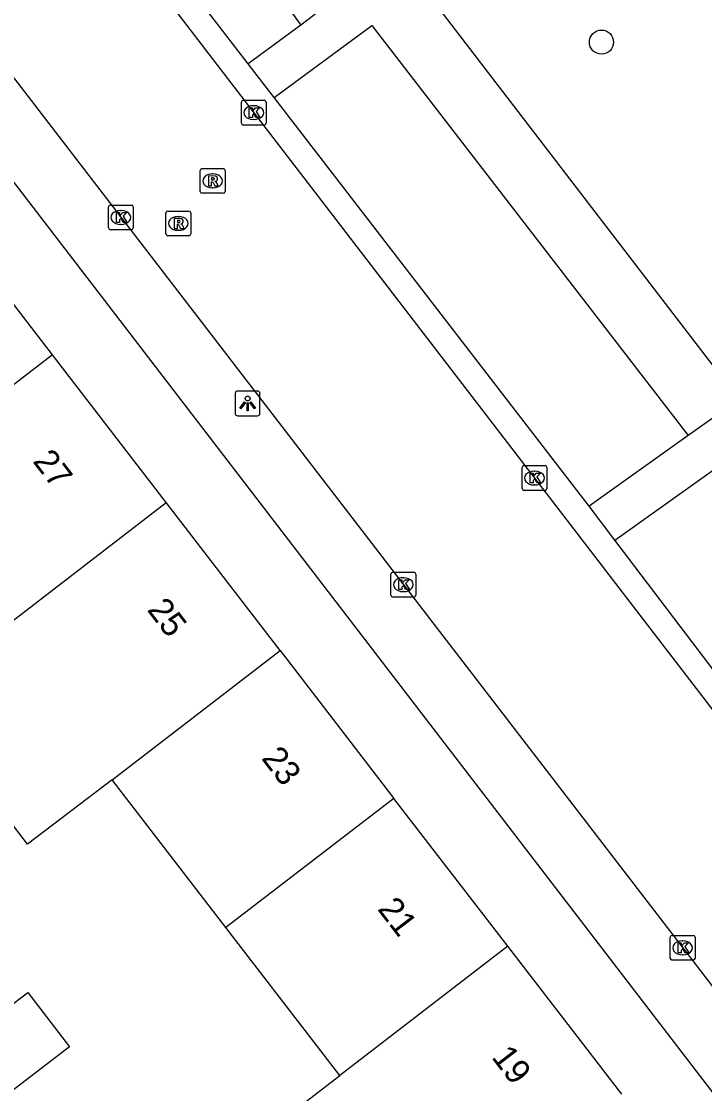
# Model space of a CAD drawing. Extents: x 159353 to 160616, y 385893 to 387321.
# Drawn here: x 160292.62 to 160320.21, y 386621.93 to 386665.26 of the extents above; entities that cross this region are included whole.
import ezdxf

# ---------------------------------------------------------------- set-up
doc = ezdxf.new("R2010")
doc.units = 0
for name, color, linetype in [('IMGEO_Boom', 7, 'Continuous'), ('IMGEO_Groenvoorziening', 7, 'Continuous'), ('IMGEO_Haag', 7, 'Continuous'), ('IMGEO_Kolk', 7, 'Continuous'), ('IMGEO_Lichtpunt', 7, 'Continuous'), ('IMGEO_Pand', 7, 'Continuous'), ('IMGEO_Pand_nummerreeks', 7, 'Continuous'), ('IMGEO_Rijbaan_lokaal_open', 7, 'Continuous'), ('IMGEO_Rioolput', 7, 'Continuous'), ('IMGEO_Voetpad_halfverhard', 7, 'Continuous'), ('IMGEO_Voetpad_open', 7, 'Continuous')]:
    doc.layers.add(name, color=color, linetype=linetype)

msp = doc.modelspace()

# ---------------------------------------------------------------- linework, layer by layer
at = {"layer": 'IMGEO_Boom'}
msp.add_circle((160316.046, 386664.422), 0.489, dxfattribs=at)
at = {"layer": 'IMGEO_Groenvoorziening'}
msp.add_lwpolyline([(160293.804, 386673.91), (160296.222, 386675.772), (160303.901, 386665.103)], dxfattribs=at)
at = {"layer": 'IMGEO_Haag'}
for points in [[(160321.615, 386649.982), (160307.748, 386668.055), (160303.901, 386665.103)], [(160303.901, 386665.103), (160301.781, 386663.547)], [(160302.826, 386662.19), (160306.777, 386665.089), (160319.555, 386648.519)]]:
    msp.add_lwpolyline(points, dxfattribs=at)
at = {"layer": 'IMGEO_Kolk'}
for p, q in [((160301.5, 386661.146), (160301.5, 386661.998)), ((160301.575, 386662.072), (160302.427, 386662.072)), ((160302.501, 386661.998), (160302.501, 386661.146)), ((160301.988, 386661.852), (160302.013, 386661.852)), ((160302.011, 386661.292), (160301.986, 386661.292)), ((160302.427, 386661.072), (160301.575, 386661.072)), ((160296.133, 386656.911), (160296.133, 386657.763)), ((160296.208, 386657.837), (160297.06, 386657.837)), ((160297.134, 386657.763), (160297.134, 386656.911)), ((160296.621, 386657.617), (160296.646, 386657.617)), ((160297.06, 386656.837), (160296.208, 386656.837)), ((160296.644, 386657.057), (160296.619, 386657.057)), ((160312.916, 386647.304), (160313.768, 386647.304)), ((160312.841, 386646.378), (160312.841, 386647.23)), ((160313.329, 386647.084), (160313.354, 386647.084)), ((160313.842, 386647.23), (160313.842, 386646.378)), ((160313.352, 386646.524), (160313.327, 386646.524)), ((160313.768, 386646.304), (160312.916, 386646.304)), ((160307.618, 386642.994), (160308.47, 386642.994)), ((160307.543, 386642.068), (160307.543, 386642.92)), ((160308.031, 386642.774), (160308.056, 386642.774)), ((160308.544, 386642.92), (160308.544, 386642.068)), ((160308.054, 386642.214), (160308.029, 386642.214)), ((160308.47, 386641.994), (160307.618, 386641.994)), ((160318.825, 386627.392), (160318.825, 386628.244)), ((160318.9, 386628.318), (160319.752, 386628.318)), ((160319.826, 386628.244), (160319.826, 386627.392)), ((160319.313, 386628.098), (160319.338, 386628.098)), ((160319.336, 386627.538), (160319.311, 386627.538)), ((160319.752, 386627.318), (160318.9, 386627.318))]:
    msp.add_line(p, q, dxfattribs=at)
for points in [[(160301.5, 386661.146), (160301.5, 386661.998)], [(160301.575, 386662.072), (160302.427, 386662.072)], [(160302.501, 386661.998), (160302.501, 386661.146)], [(160301.821, 386661.772), (160301.944, 386661.772), (160301.944, 386661.621), (160302.074, 386661.772), (160302.238, 386661.772), (160302.092, 386661.621), (160302.245, 386661.372), (160302.093, 386661.372), (160302.008, 386661.536), (160301.944, 386661.469), (160301.944, 386661.372), (160301.821, 386661.372), (160301.821, 386661.772)], [(160302.427, 386661.072), (160301.575, 386661.072)], [(160296.133, 386656.911), (160296.133, 386657.763)], [(160296.208, 386657.837), (160297.06, 386657.837)], [(160297.134, 386657.763), (160297.134, 386656.911)], [(160296.454, 386657.537), (160296.577, 386657.537), (160296.577, 386657.386), (160296.707, 386657.537), (160296.871, 386657.537), (160296.725, 386657.386), (160296.878, 386657.137), (160296.726, 386657.137), (160296.641, 386657.301), (160296.577, 386657.234), (160296.577, 386657.137), (160296.454, 386657.137), (160296.454, 386657.537)], [(160297.06, 386656.837), (160296.208, 386656.837)], [(160312.916, 386647.304), (160313.768, 386647.304)], [(160312.841, 386646.378), (160312.841, 386647.23)], [(160313.162, 386647.004), (160313.285, 386647.004), (160313.285, 386646.853), (160313.415, 386647.004), (160313.579, 386647.004), (160313.433, 386646.853), (160313.586, 386646.604), (160313.434, 386646.604), (160313.349, 386646.768), (160313.285, 386646.701), (160313.285, 386646.604), (160313.162, 386646.604), (160313.162, 386647.004)], [(160313.842, 386647.23), (160313.842, 386646.378)], [(160313.768, 386646.304), (160312.916, 386646.304)], [(160307.618, 386642.994), (160308.47, 386642.994)], [(160307.543, 386642.068), (160307.543, 386642.92)], [(160307.864, 386642.694), (160307.987, 386642.694), (160307.987, 386642.543), (160308.117, 386642.694), (160308.281, 386642.694), (160308.135, 386642.543), (160308.288, 386642.294), (160308.136, 386642.294), (160308.051, 386642.458), (160307.987, 386642.391), (160307.987, 386642.294), (160307.864, 386642.294), (160307.864, 386642.694)], [(160308.544, 386642.92), (160308.544, 386642.068)], [(160308.47, 386641.994), (160307.618, 386641.994)], [(160318.825, 386627.392), (160318.825, 386628.244)], [(160318.9, 386628.318), (160319.752, 386628.318)], [(160319.826, 386628.244), (160319.826, 386627.392)], [(160319.146, 386628.018), (160319.269, 386628.018), (160319.269, 386627.867), (160319.399, 386628.018), (160319.563, 386628.018), (160319.417, 386627.867), (160319.57, 386627.618), (160319.418, 386627.618), (160319.333, 386627.782), (160319.269, 386627.715), (160319.269, 386627.618), (160319.146, 386627.618), (160319.146, 386628.018)], [(160319.752, 386627.318), (160318.9, 386627.318)]]:
    msp.add_lwpolyline(points, dxfattribs=at)
for centre, start, end in [((160301.577, 386661.996), 91.552, 178.448), ((160301.577, 386661.996), 91.552, 178.448), ((160302.425, 386661.996), 1.552, 88.448), ((160302.425, 386661.996), 1.552, 88.448), ((160301.577, 386661.148), 181.552, 268.448), ((160301.577, 386661.148), 181.552, 268.448), ((160302.425, 386661.148), 271.552, 358.448), ((160302.425, 386661.148), 271.552, 358.448), ((160296.21, 386657.761), 91.552, 178.448), ((160296.21, 386657.761), 91.552, 178.448), ((160297.058, 386657.761), 1.552, 88.448), ((160297.058, 386657.761), 1.552, 88.448), ((160296.21, 386656.913), 181.552, 268.448), ((160296.21, 386656.913), 181.552, 268.448), ((160297.058, 386656.913), 271.552, 358.448), ((160297.058, 386656.913), 271.552, 358.448), ((160312.918, 386647.228), 91.552, 178.448), ((160312.918, 386647.228), 91.552, 178.448), ((160313.766, 386647.228), 1.552, 88.448), ((160313.766, 386647.228), 1.552, 88.448), ((160312.918, 386646.38), 181.552, 268.448), ((160312.918, 386646.38), 181.552, 268.448), ((160313.766, 386646.38), 271.552, 358.448), ((160313.766, 386646.38), 271.552, 358.448), ((160307.62, 386642.918), 91.552, 178.448), ((160307.62, 386642.918), 91.552, 178.448), ((160308.468, 386642.918), 1.552, 88.448), ((160308.468, 386642.918), 1.552, 88.448), ((160307.62, 386642.07), 181.552, 268.448), ((160307.62, 386642.07), 181.552, 268.448), ((160308.468, 386642.07), 271.552, 358.448), ((160308.468, 386642.07), 271.552, 358.448), ((160318.902, 386628.242), 91.552, 178.448), ((160318.902, 386628.242), 91.552, 178.448), ((160319.75, 386628.242), 1.552, 88.448), ((160319.75, 386628.242), 1.552, 88.448), ((160318.902, 386627.394), 181.552, 268.448), ((160318.902, 386627.394), 181.552, 268.448), ((160319.75, 386627.394), 271.552, 358.448), ((160319.75, 386627.394), 271.552, 358.448)]:
    msp.add_arc(centre, 0.0765, start, end, dxfattribs=at)
for centre, major_axis, ratio, start_param, end_param in [((160301.987, 386661.572), (-0.387, 0.002), 0.722429, 4.712389, 7.853982), ((160302.012, 386661.572), (-0.39, 0.002), 0.717154, 1.570796, 4.712389), ((160296.62, 386657.337), (-0.387, 0.002), 0.722429, 4.712389, 7.853982), ((160296.645, 386657.337), (-0.39, 0.002), 0.717154, 1.570796, 4.712389), ((160313.328, 386646.804), (-0.387, 0.002), 0.722429, 4.712389, 7.853982), ((160313.353, 386646.804), (-0.39, 0.002), 0.717154, 1.570796, 4.712389), ((160308.03, 386642.494), (-0.387, 0.002), 0.722429, 4.712389, 7.853982), ((160308.055, 386642.494), (-0.39, 0.002), 0.717154, 1.570796, 4.712389), ((160319.312, 386627.818), (-0.387, 0.002), 0.722429, 4.712389, 7.853982), ((160319.337, 386627.818), (-0.39, 0.002), 0.717154, 1.570796, 4.712389)]:
    msp.add_ellipse(centre, major_axis=major_axis, ratio=ratio, start_param=start_param, end_param=end_param, dxfattribs=at)
at = {"layer": 'IMGEO_Lichtpunt'}
for p, q in [((160302.156, 386650.317), (160301.348, 386650.317)), ((160302.156, 386650.317), (160301.348, 386650.317)), ((160301.254, 386650.222), (160301.254, 386649.415)), ((160301.254, 386650.222), (160301.254, 386649.415)), ((160302.25, 386649.415), (160302.25, 386650.222)), ((160302.25, 386649.415), (160302.25, 386650.222)), ((160301.348, 386649.321), (160302.156, 386649.321)), ((160301.348, 386649.321), (160302.156, 386649.321))]:
    msp.add_line(p, q, dxfattribs=at)
for points in [[(160301.628, 386649.886), (160301.667, 386649.858), (160301.479, 386649.596), (160301.441, 386649.623), (160301.628, 386649.886)], [(160301.84, 386649.858), (160301.878, 386649.885), (160302.065, 386649.623), (160302.026, 386649.595), (160301.84, 386649.858)], [(160301.73, 386649.838), (160301.777, 386649.838), (160301.777, 386649.516), (160301.73, 386649.516), (160301.73, 386649.838)]]:
    msp.add_lwpolyline(points, dxfattribs=at)
msp.add_circle((160301.753, 386650.02), 0.0994, dxfattribs=at)
for centre, start, end in [((160301.348, 386650.222), 90, 180), ((160301.348, 386650.222), 90, 180), ((160302.156, 386650.222), 0, 90), ((160302.156, 386650.222), 0, 90), ((160301.348, 386649.415), 180, 270), ((160301.348, 386649.415), 180, 270), ((160302.156, 386649.415), 270, 0), ((160302.156, 386649.415), 270, 360)]:
    msp.add_arc(centre, 0.0946, start, end, dxfattribs=at)
at = {"layer": 'IMGEO_Pand'}
for points in [[(160293.864, 386651.786), (160289.265, 386657.763)], [(160293.864, 386651.786), (160287.077, 386646.562)], [(160298.464, 386645.809), (160293.864, 386651.786)], [(160288.277, 386637.97), (160298.464, 386645.809)], [(160303.064, 386639.832), (160298.464, 386645.809)], [(160296.276, 386634.609), (160303.064, 386639.832)], [(160303.064, 386639.832), (160307.663, 386633.855)], [(160296.276, 386634.609), (160292.866, 386632.008), (160288.277, 386637.97)], [(160300.876, 386628.632), (160296.276, 386634.609)], [(160307.663, 386633.855), (160300.876, 386628.632)], [(160312.263, 386627.878), (160307.663, 386633.855)], [(160305.476, 386622.655), (160300.876, 386628.632)], [(160312.263, 386627.878), (160305.476, 386622.655)], [(160316.863, 386621.901), (160312.263, 386627.878)], [(160289.913, 386623.758), (160292.872, 386626.014), (160294.552, 386623.811), (160291.593, 386621.555)], [(160299.096, 386611.588), (160305.929, 386616.847), (160302.954, 386620.714), (160305.476, 386622.655)]]:
    msp.add_lwpolyline(points, dxfattribs=at)
at = {"layer": 'IMGEO_Rijbaan_lokaal_open'}
for points in [[(160294.587, 386671.245), (160301.075, 386662.777), (160324.964, 386631.67)], [(160289.146, 386667.091), (160297.299, 386656.471), (160319.91, 386627.059), (160325.603, 386619.624)]]:
    msp.add_lwpolyline(points, dxfattribs=at)
at = {"layer": 'IMGEO_Rioolput'}
for p, q in [((160299.839, 386658.387), (160299.839, 386659.239)), ((160299.914, 386659.313), (160300.766, 386659.313)), ((160300.327, 386659.093), (160300.352, 386659.093)), ((160300.84, 386659.239), (160300.84, 386658.387)), ((160300.35, 386658.533), (160300.325, 386658.533)), ((160300.766, 386658.313), (160299.914, 386658.313)), ((160298.453, 386656.67), (160298.453, 386657.522)), ((160298.528, 386657.596), (160299.38, 386657.596)), ((160298.941, 386657.376), (160298.966, 386657.376)), ((160299.454, 386657.522), (160299.454, 386656.67)), ((160298.964, 386656.816), (160298.939, 386656.816)), ((160299.38, 386656.596), (160298.528, 386656.596))]:
    msp.add_line(p, q, dxfattribs=at)
for points in [[(160299.839, 386658.387), (160299.839, 386659.239)], [(160299.914, 386659.313), (160300.766, 386659.313)], [(160300.428, 386659.011), (160300.176, 386659.013), (160300.176, 386658.613)], [(160300.84, 386659.239), (160300.84, 386658.387)], [(160300.176, 386658.613), (160300.3, 386658.613), (160300.3, 386658.775), (160300.311, 386658.775)], [(160300.354, 386658.932), (160300.3, 386658.932), (160300.3, 386658.851)], [(160300.3, 386658.851), (160300.352, 386658.851)], [(160300.358, 386658.746), (160300.429, 386658.613), (160300.569, 386658.613), (160300.504, 386658.739)], [(160300.766, 386658.313), (160299.914, 386658.313)], [(160298.453, 386656.67), (160298.453, 386657.522)], [(160298.528, 386657.596), (160299.38, 386657.596)], [(160299.042, 386657.294), (160298.79, 386657.296), (160298.79, 386656.896)], [(160299.454, 386657.522), (160299.454, 386656.67)], [(160298.79, 386656.896), (160298.914, 386656.896), (160298.914, 386657.058), (160298.925, 386657.058)], [(160298.968, 386657.215), (160298.914, 386657.215), (160298.914, 386657.134)], [(160298.914, 386657.134), (160298.966, 386657.134)], [(160298.972, 386657.029), (160299.043, 386656.896), (160299.183, 386656.896), (160299.118, 386657.022)], [(160299.38, 386656.596), (160298.528, 386656.596)]]:
    msp.add_lwpolyline(points, dxfattribs=at)
for centre, radius, start, end in [((160299.916, 386659.237), 0.0765, 91.552, 178.448), ((160299.916, 386659.237), 0.0765, 91.552, 178.448), ((160300.427, 386658.901), 0.109, 350.3612, 89.416), ((160300.764, 386659.237), 0.0765, 1.552, 88.448), ((160300.764, 386659.237), 0.0765, 1.552, 88.448), ((160300.31, 386658.722), 0.0533, 26.0293, 88.6989), ((160300.336, 386659.04), 0.19, 274.7715, 282.9687), ((160300.36, 386658.836), 0.0964, 77.0061, 93.1865), ((160300.374, 386658.893), 0.0378, 276.6634, 79.6772), ((160300.425, 386658.901), 0.112, 277.5842, 350.9817), ((160300.409, 386658.686), 0.108, 29.5134, 73.7905), ((160299.916, 386658.389), 0.0765, 181.552, 268.448), ((160299.916, 386658.389), 0.0765, 181.552, 268.448), ((160300.764, 386658.389), 0.0765, 271.552, 358.448), ((160300.764, 386658.389), 0.0765, 271.552, 358.448), ((160298.53, 386657.52), 0.0765, 91.552, 178.448), ((160298.53, 386657.52), 0.0765, 91.552, 178.448), ((160299.041, 386657.184), 0.109, 350.3612, 89.416), ((160299.378, 386657.52), 0.0765, 1.552, 88.448), ((160299.378, 386657.52), 0.0765, 1.552, 88.448), ((160298.924, 386657.005), 0.0533, 26.0293, 88.6989), ((160298.95, 386657.323), 0.19, 274.7715, 282.9687), ((160298.974, 386657.119), 0.0964, 77.0061, 93.1865), ((160298.988, 386657.176), 0.0378, 276.6634, 79.6772), ((160299.039, 386657.184), 0.112, 277.5842, 350.9817), ((160299.023, 386656.969), 0.108, 29.5134, 73.7905), ((160298.53, 386656.672), 0.0765, 181.552, 268.448), ((160298.53, 386656.672), 0.0765, 181.552, 268.448), ((160299.378, 386656.672), 0.0765, 271.552, 358.448), ((160299.378, 386656.672), 0.0765, 271.552, 358.448)]:
    msp.add_arc(centre, radius, start, end, dxfattribs=at)
for centre, major_axis, ratio, start_param, end_param in [((160300.326, 386658.813), (-0.387, 0.002), 0.722429, 4.712389, 7.853982), ((160300.351, 386658.813), (-0.39, 0.002), 0.717154, 1.570796, 4.712389), ((160298.94, 386657.096), (-0.387, 0.002), 0.722429, 4.712389, 7.853982), ((160298.965, 386657.096), (-0.39, 0.002), 0.717154, 1.570796, 4.712389)]:
    msp.add_ellipse(centre, major_axis=major_axis, ratio=ratio, start_param=start_param, end_param=end_param, dxfattribs=at)
at = {"layer": 'IMGEO_Voetpad_halfverhard'}
for points in [[(160321.615, 386649.982), (160319.555, 386648.519)], [(160319.555, 386648.519), (160315.544, 386645.669)], [(160316.586, 386644.297), (160321.089, 386647.501)]]:
    msp.add_lwpolyline(points, dxfattribs=at)
at = {"layer": 'IMGEO_Voetpad_open'}
for points in [[(160272.537, 386684.512), (160325.389, 386615.639)], [(160301.781, 386663.547), (160293.804, 386673.91)], [(160302.826, 386662.19), (160301.781, 386663.547)], [(160315.544, 386645.669), (160302.826, 386662.19)], [(160316.586, 386644.297), (160315.544, 386645.669)], [(160325.017, 386633.189), (160316.586, 386644.297)]]:
    msp.add_lwpolyline(points, dxfattribs=at)

# ---------------------------------------------------------------- texts
at = {"layer": 'IMGEO_Pand_nummerreeks'}
for s, p in [('27', (160293.046, 386647.473)), ('25', (160297.665, 386641.471)), ('23', (160302.284, 386635.469)), ('21', (160306.972, 386629.377)), ('19', (160311.578, 386623.391))]:
    msp.add_text(s, height=1, rotation=307.5803, dxfattribs=at).set_placement(p)

doc.saveas('drawing.dxf')
